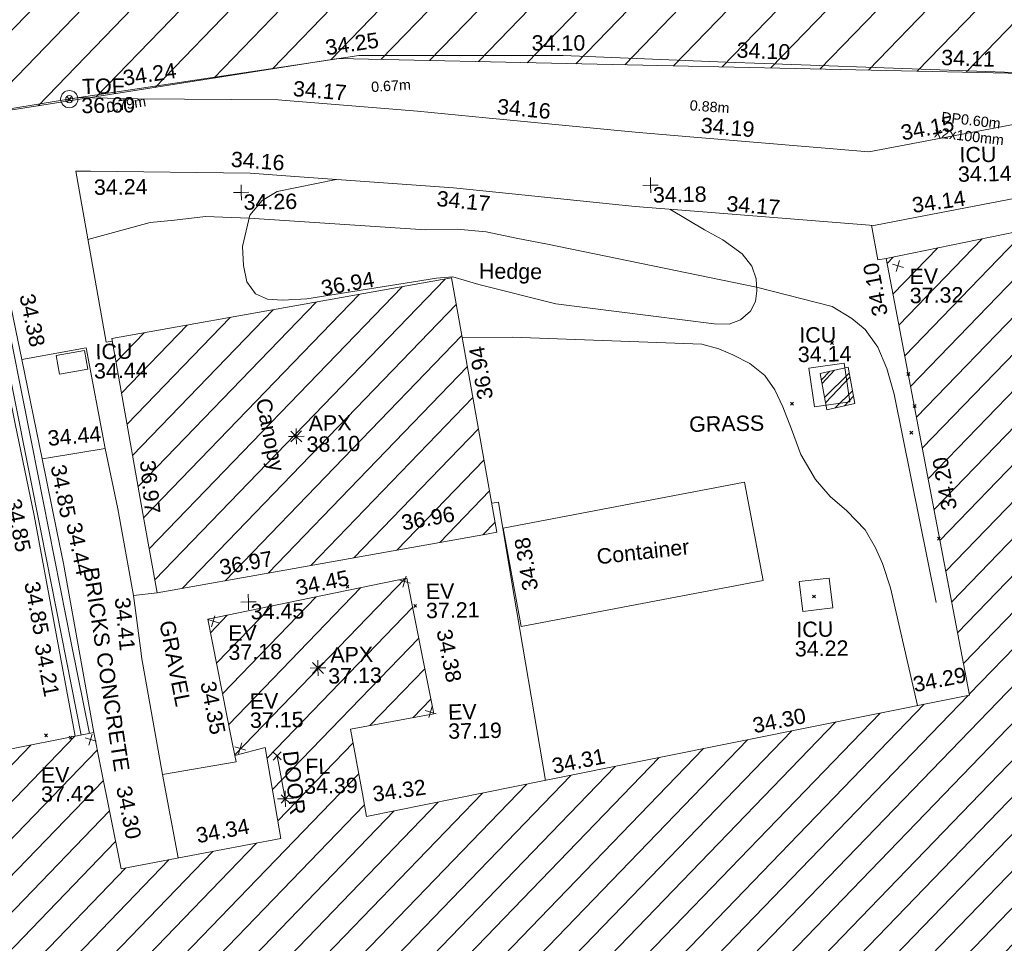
# Model space of a CAD drawing. Header units: millimetres. Extents: x -290717 to 520720, y -88450 to 287762.
# Tile 363 of 381: x 248148 to 272194, y 240711 to 263259. Entities that reach past the tile are written whole.
import ezdxf

# ---------------------------------------------------------------- set-up
doc = ezdxf.new("R2010")
doc.units = ezdxf.units.MM
for name, pattern in [('IMPORT-HIDDEN2 _3_', [4762.5, 3175, -1587.5]), ('IMPORT-UG_ELEC_LV_QLB2 _2_', [2700, 1500, -300.0000000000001, 0, -250, 150, -300.0000000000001, 0, -200]), ('IMPORT-UG_ELEC_STREET LIGHTING_QLB2 _2_', [2700, 1500, -300.0000000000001, 0, -250, 150, -300.0000000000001, 0, -200])]:
    doc.linetypes.add(name, pattern=pattern)
for name, color, linetype, lineweight, true_color in [('00__TOPO__TOP_OF_FENCE_SYMBOL', 7, 'Continuous', 9, 0x666666), ('00_TOPO_APEX_BUILDING', 7, 'Continuous', 9, 0x666666), ('00_TOPO_EAVE', 7, 'Continuous', 9, 0x666666), ('00_TOPO_LEVEL_FLOOR', 7, 'Continuous', 9, 0x666666), ('00_UAV_APEX_BUILDING', 7, 'Continuous', 9, 0x666666), ('00_UAV_BUILDING_CANOPY', 7, 'Continuous', 9, 0xff7fff), ('00_UAV_BUILDING_HATCH', 7, 'Continuous', 9, 0x999999), ('00_UAV_BUILDING_OUTLINE', 5, 'Continuous', 9, 0x0000ff), ('00_UAV_CONCRETE', 9, 'Continuous', 9, 0x808080), ('00_UAV_EAVE', 7, 'Continuous', 9, 0x666666), ('00_UAV_FENCE', 7, 'Continuous', 9, 0x264c2f), ('00_UAV_FOOTPATH', 7, 'Continuous', 9, 0xa50000), ('00_UAV_FORM_LINES', 7, 'Continuous', 9, 0x666666), ('00_UAV_HEDGE', 7, 'Continuous', 9, 0x52a552), ('00_UAV_INT_DOOR', 7, 'Continuous', 9, 0x7f4f3f), ('00_UAV_LEVEL_FLOOR', 7, 'Continuous', 9, 0x666666), ('00_UAV_LEVEL_SPOT', 7, 'Continuous', 9, 0x666666), ('00_UAV_SERV_IC', 5, 'Continuous', 9, 0x0000ff), ('00_UAV_TOP_OF_FENCE', 6, 'Continuous', 9, 0xff00ff), ('00_UAV_WALL_RETAINING', 7, 'Continuous', 9, 0x7c00a5), ('12333-PUM-2D-U-0001-C01 - Rev2_REVIT IMPORT_dwg', 7, 'Continuous', 9, 0x767676), ('PUM-CHAMBER EXTENTS', 6, 'IMPORT-HIDDEN2 _3_', 9, 0xff00ff), ('PUM-ELECTRIC-LV-QLB2', 1, 'IMPORT-UG_ELEC_LV_QLB2 _2_', 9, 0xff0000), ('PUM-UNABLE TO SURVEY', 190, 'Continuous', 9, 0x7f00ff)]:
    doc.layers.add(name, color=color, linetype=linetype, lineweight=lineweight, true_color=true_color)
for name, color, linetype, lineweight in [('00_UAV_CONTAINER', 7, 'Continuous', 9), ('00_UAV_SURFACE', 7, 'Continuous', 9), ('00_UAV_SURVEY_TEXT', 7, 'Continuous', 9), ('GEN-TEXT', 7, 'Continuous', 9)]:
    doc.layers.add(name, color=color, linetype=linetype, lineweight=lineweight)
doc.styles.add('Arial_1', font='arial.ttf', dxfattribs={"height": 250})
doc.styles.add('Swis721 Lt BT_2', font='swissl.ttf', dxfattribs={"height": 375})
pattern_1 = [(45, (0, 0), (-441.9417382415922, 441.9417382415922), [])]

# ---------------------------------------------------------------- blocks, each defined once
blk = doc.blocks.new('12333-PUM-2D-U-0001-C01 - Rev2_REVIT IMPORT_dwg_MSL_Apex_SYM-2077252-Site Location Plan Existing')
at = {"layer": '00_TOPO_APEX_BUILDING', "color": 254, "true_color": 0xcccccc, "flags": 128}
for points in [[(0, -500.8627267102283), (0, 0), (-500.8627267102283, 0)], [(354.163430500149, 354.1634305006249), (0, 0), (-354.1634305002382, 354.1634305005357)], [(354.1634305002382, -354.1634305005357), (0, 0), (-354.163430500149, -354.1634305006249)], [(500.8627267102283, 0), (0, 0), (0, 500.8627267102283)]]:
    blk.add_lwpolyline(points, dxfattribs=at)
blk = doc.blocks.new('12333-PUM-2D-U-0001-C01 - Rev2_REVIT IMPORT_dwg_MSL_Eaves_SYM_1-V74-Site Location Plan Existing')
at = {"layer": '00_TOPO_EAVE', "color": 254, "true_color": 0xcccccc}
for p, q in [((356.5791934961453, -116.0873754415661), (-356.5791934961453, 116.0873754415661)), ((-116.0873754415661, -356.5791934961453), (116.0873754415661, 356.5791934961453))]:
    blk.add_line(p, q, dxfattribs=at)
blk = doc.blocks.new('12333-PUM-2D-U-0001-C01 - Rev2_REVIT IMPORT_dwg_MSL_Node_LineworkTOF-2077248-Site Location Plan Existing')
at = {"layer": '00__TOPO__TOP_OF_FENCE_SYMBOL', "color": 254, "true_color": 0xcccccc, "flags": 128}
for points in [[(165.3591892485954, 165.3591892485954), (0, 0), (-165.3591892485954, 165.3591892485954)], [(165.3591892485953, -165.3591892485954), (0, 0), (-165.3591892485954, -165.3591892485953)]]:
    blk.add_lwpolyline(points, dxfattribs=at)
at = {"layer": '00__TOPO__TOP_OF_FENCE_SYMBOL', "color": 254, "true_color": 0xcccccc}
for radius in [562.5594001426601, 233.853208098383]:
    blk.add_circle((0, 0), radius, dxfattribs=at)
blk = doc.blocks.new('12333-PUM-2D-U-0001-C01 - Rev2_REVIT IMPORT_dwg_MSL_FLlvl_SYM-V141-Site Location Plan Existing')
at = {"layer": '00_TOPO_LEVEL_FLOOR', "color": 254, "true_color": 0xcccccc, "flags": 128}
for points in [[(0, -38.9261101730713), (0, 0), (-38.9261101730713, 0)], [(38.9261101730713, 0), (0, 0), (0, 38.9261101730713)]]:
    blk.add_lwpolyline(points, dxfattribs=at)
blk = doc.blocks.new('12333-PUM-2D-U-0001-C01 - Rev2_REVIT IMPORT_dwg_MSL_Node_Linework-V165-Site Location Plan Existing')
at = {"layer": '00_UAV_INT_DOOR', "color": 9, "true_color": 0xd4c4bf, "flags": 128}
for points in [[(530.3860888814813, 530.3860888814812), (0, 0), (-530.3860888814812, 530.3860888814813)], [(530.3860888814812, -530.3860888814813), (0, 0), (-530.3860888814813, -530.3860888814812)]]:
    blk.add_lwpolyline(points, dxfattribs=at)
blk = doc.blocks.new('12333-PUM-2D-U-0001-C01 - Rev2_REVIT IMPORT_dwg_UAV-2077255-Site Location Plan Existing')
at = {"layer": '00_UAV_LEVEL_SPOT', "color": 254, "true_color": 0xcccccc, "flags": 128}
for points in [[(0, -500.0000000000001), (0, 0), (-500.0000000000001, 0)], [(500.0000000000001, 0), (0, 0), (0, 500.0000000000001)]]:
    blk.add_lwpolyline(points, dxfattribs=at)
blk = doc.blocks.new('12333-PUM-2D-U-0001-C01 - Rev2_REVIT IMPORT_dwg_MGS62954_T2_Galway_ITM_3d_Rev1-2077680-Site Location Plan Existing')
at = {"layer": '00_UAV_BUILDING_HATCH', "true_color": 0xcccccc}
h = blk.add_hatch(dxfattribs=at)
h.set_pattern_fill('FP_1', color=254, style=0, pattern_type=2)
h.set_pattern_definition(pattern_1)
h.paths.add_polyline_path([(534124497.0780003, 725775488.5585), (534146780.0780002, 725779531.5585002), (534146621.0780001, 725780328.5585), (534183857.1075, 725787049.1125003), (534184497.1075001, 725783702.1125), (534202575.1075001, 725786975.1125001), (534201976.1075, 725790381.1125002), (534239197.0865, 725797194.0905001), (534239338.0865, 725796376.0905), (534261663.0865001, 725800388.0905), (534259564.2060555, 725811742.1253059), (534258677.2803518, 725812121.8622999), (534251257.0865, 725810806.0905002), (534250975.0865, 725812184.0905002), (534249213.0865, 725811873.0905002), (534249448.0865, 725810468.0905002), (534244617.0865, 725809642.0905), (534241121.0865001, 725828862.0905), (534229957.0865001, 725826793.0905), (534233411.0865, 725807582.0905), (534221779.0865001, 725805445.0905001), (534220752.0865, 725810867.0905), (534215719.0865001, 725809946.0905), (534216316.0865, 725806625.0905), (534217076.0865, 725806760.0905001), (534217446.0865, 725804662.0905001), (534205756.3195, 725802533.209), (534204628.3195001, 725808845.209), (534205810.3195, 725809078.2090002), (534204970.3195, 725813494.209), (534194424.3195001, 725811546.2090001), (534194268.3195001, 725812372.2090002), (534192207.3194999, 725812030.2090001), (534192421.3195001, 725810057.2090002), (534184208.6855001, 725808590.6470003), (534184063.6855001, 725809679.6470001), (534175719.6855001, 725808111.6470001), (534177568.6855001, 725797421.6470002), (534162796.3485001, 725794713.2465), (534162440.3485001, 725796856.2465003), (534164478.3485, 725797191.2465), (534163879.3485, 725800515.2465003), (534159002.3485, 725799595.2465), (534159605.3485, 725796262.2465003), (534160352.3485, 725796441.2465003), (534160696.3485, 725794215.2465001), (534156777.3485, 725793541.2465), (534156175.3485, 725796880.2465001), (534147633.3485, 725795342.2464999), (534144688.0165, 725811270.4695), (534133601.7440001, 725809323.8415002), (534137148.0780001, 725790044.5585), (534122321.078, 725787372.5585), (534123537.0795538, 725780731.4911917)])
h = blk.add_hatch(dxfattribs=at)
h.set_pattern_fill('FP_1', color=254, style=0, pattern_type=2)
h.set_pattern_definition(pattern_1)
h.paths.add_polyline_path([(534157776.0361955, 725800261.4749172), (534166101.0361954, 725801596.4749173), (534165102.3485, 725807824.2465003), (534156777.3485001, 725806489.2465), (534157718.9044358, 725800617.7460032)])
at = {"layer": '00_UAV_BUILDING_CANOPY', "color": 254, "true_color": 0xcccccc, "flags": 128}
blk.add_lwpolyline([(534156777.3485001, 725806489.2465001), (534161714.2673387, 725807280.9325843), (534165102.3485002, 725807824.2465001), (534165350.719378, 725806275.4168683), (534166101.0361955, 725801596.4749174), (534165843.0836118, 725801555.1095481), (534160906.1647732, 725800763.423464), (534157776.0361955, 725800261.4749172), (534157486.3001632, 725802068.2557932)], close=True, dxfattribs=at)
at = {"layer": '00_UAV_BUILDING_OUTLINE', "color": 254, "true_color": 0xcccccc, "flags": 128}
blk.add_lwpolyline([(534152036.7439331, 725796135.0844977), (534156175.3484999, 725796880.2465), (534156316.3575423, 725796098.1382071), (534156777.3485, 725793541.2465001), (534159144.2572337, 725793948.3137332), (534160696.3485, 725794215.2465001), (534160352.3485001, 725796441.2465001), (534159605.3485, 725796262.2465), (534159533.3659523, 725796660.1201845), (534159002.3485, 725799595.2465001), (534160983.0504228, 725799968.8872156), (534163879.3485, 725800515.2465001), (534164243.0956416, 725798496.7231307), (534164478.3485, 725797191.2465), (534162440.3485001, 725796856.2465001), (534162703.7183129, 725795270.8490032), (534162796.3485, 725794713.2465), (534167158.3838508, 725795512.9939419), (534172076.3945128, 725796414.6754117), (534176994.4051749, 725797316.3568813), (534177568.6855001, 725797421.6470002), (534176816.1715772, 725801772.3088913), (534175964.1685268, 725806698.1675212), (534175719.6855001, 725808111.6470001), (534179223.4261873, 725808770.068069)], dxfattribs=at)
at = {"layer": '00_UAV_CONCRETE', "color": 254, "true_color": 0xcccccc, "flags": 128}
blk.add_lwpolyline([(534159605.3485, 725796262.2465), (534159633.3485, 725796101.2465001), (534157832.3485, 725795822.2465), (534157367.3485, 725798707.2465), (534157357.5401101, 725798796.112876), (534157201.3485, 725800211.2465001), (534157776.0361955, 725800261.4749172)], dxfattribs=at)
at = {"layer": '00_UAV_CONTAINER', "color": 254, "true_color": 0xcccccc, "flags": 128}
blk.add_lwpolyline([(534166250.4339115, 725801696.3150328), (534172169.6855, 725802710.6470002), (534172582.778212, 725800304.3210847), (534166652.778212, 725799286.3210847)], close=True, dxfattribs=at)
at = {"layer": '00_UAV_FENCE', "color": 254, "true_color": 0xcccccc, "flags": 128}
blk.add_lwpolyline([(534142514.8148212, 725813330.0469844), (534143041.2505001, 725813375.8240001), (534144319.2505002, 725813393.824), (534147200.8488337, 725812018.0803996), (534148682.2505001, 725811310.8239999), (534152005.665844, 725811793.8151472), (534155917.159, 725812362.2715), (534156955.4596654, 725812500.050565), (534161912.0048158, 725813157.7677164), (534162933.1590001, 725813293.2715), (534166899.4387242, 725813223.2268249), (534167916.1589999, 725813205.2715001), (534171891.6311962, 725812975.2788123), (534172825.159, 725812921.2715001), (534176884.3305345, 725812706.4255054), (534180269.1590001, 725812527.2715001)], dxfattribs=at)
at = {"layer": '00_UAV_FOOTPATH', "color": 254, "true_color": 0xcccccc, "flags": 128}
for points in [[(534156035.3485, 725812383.2465), (534157518.3485, 725812330.2465001), (534160940.3485, 725812244.2465), (534161032.6836349, 725812235.068904), (534164341.3195001, 725811906.2090001), (534166005.4595491, 725811716.809982), (534169648.3195001, 725811302.2090001), (534170974.8155445, 725811166.6954497), (534175345.3195, 725810720.2090001), (534175943.0557647, 725810823.5000451), (534178794.3195, 725811316.2090001), (534180865.7868276, 725811698.2224944), (534184916.3195, 725812445.2090001), (534185783.1067752, 725812603.2206548), (534190702.0378945, 725813499.9209954), (534192530.3195001, 725813833.2090001), (534195622.8074268, 725814385.9089699), (534198405.3195, 725814883.209), (534200542.1625662, 725815279.597225), (534204254.3195, 725815968.2090001), (534204527.4747003, 725816031.3882775), (534204797.7446232, 725816105.9506886), (534205064.655124, 725816191.7654254)], [(534181157.5872691, 725809925.162872), (534180360.159, 725809781.2715), (534176232.2384698, 725809064.5372256), (534175430.1590001, 725808925.2715), (534171263.6615101, 725809327.2328229), (534169615.159, 725809486.2715001), (534166295.5812912, 725809888.0993348), (534165187.159, 725810022.2715001), (534161319.0720394, 725810367.6085664), (534160225.159, 725810465.2715), (534156325.9032659, 725810580.7099922), (534155969.1590002, 725810591.2715001), (534156639.3485, 725806401.2465001), (534156787.1384279, 725806428.1969497)]]:
    blk.add_lwpolyline(points, dxfattribs=at)
at = {"layer": '00_UAV_FORM_LINES', "color": 254, "true_color": 0xcccccc, "flags": 128}
for points in [[(534176798.6855001, 725799691.6470001), (534175857.6855001, 725804793.6470001), (534175691.6855001, 725805424.6470001), (534175476.6855001, 725805954.6470002), (534175176.6855001, 725806388.6470001), (534174856.6855, 725806664.6470001), (534174377.6855001, 725806961.6470001), (534172545.9977092, 725807470.0779607), (534167457.6855, 725808609.6470001), (534166691.6855001, 725808766.6470002), (534165962.6855001, 725808936.647), (534165256.6855001, 725809013.6470002), (534164486.6855, 725809009.6470002), (534160181.8393245, 725809367.2946676), (534159119.6855001, 725809428.6470002), (534158357.6855001, 725809352.6470002), (534157761.6855, 725809307.6470002), (534156236.693498, 725808918.6457199)], [(534165337.2367531, 725806359.4939106), (534166562.6855, 725806349.6470001), (534171183.6855001, 725806103.6470001), (534171595.6855001, 725805976.6470001), (534171932.6855001, 725805823.6470002), (534172350.6855001, 725805606.6470001), (534172704.6855, 725805307.6470002), (534172943.6855001, 725804953.6470002), (534173137.6855001, 725804533.6470001), (534173332.6855001, 725803988.6470001), (534173552.6855001, 725803367.6470002), (534173899.6855001, 725802748.6470001), (534174253.6855001, 725802324.6470001), (534174652.6855, 725801966.6470002), (534175090.6855001, 725801496.6470002), (534175335.6855001, 725801051.6470002), (534175498.6855, 725800671.6470002), (534175686.6855001, 725800073.6470002), (534176291.0177509, 725797187.3959152)]]:
    blk.add_lwpolyline(points, dxfattribs=at)
at = {"layer": '00_UAV_HEDGE', "color": 254, "true_color": 0xcccccc, "flags": 128}
blk.add_lwpolyline([(534170459.1092148, 725809404.8517116), (534171298.1589999, 725808890.2715), (534171736.159, 725808636.2715), (534172206.159, 725808288.2715), (534172438.159, 725807980.2715), (534172535.159, 725807671.2715), (534172551.159, 725807374.2715), (534172509.1589999, 725807118.2715), (534172386.159, 725806885.2715), (534172139.1589999, 725806676.2715001), (534171862.1589999, 725806574.2715), (534171492.1589999, 725806588.2715), (534167632.159, 725807146.2715), (534165766.0666478, 725807655.1537062), (534165127.4477383, 725807845.7059201), (534164731.1034885, 725807825.4026376), (534161555.159, 725807375.2715), (534160966.159, 725807352.2715), (534160595.1589999, 725807385.2715), (534160307.159, 725807522.2715), (534160098.1589999, 725807811.2715), (534160021.1589999, 725808216.2715), (534160009.1589999, 725808679.2715), (534160201.159, 725809444.2715001), (534160510.159, 725809795.2715001), (534160881.159, 725810003.2715), (534162321.6795181, 725810278.097258)], dxfattribs=at)
at = {"layer": '00_UAV_INT_DOOR', "color": 254, "true_color": 0xcccccc}
blk.add_line((534160818.3485, 725795180.2465), (534160635.3485, 725796231.2465), dxfattribs=at)
at = {"layer": '00_UAV_SERV_IC', "color": 254, "true_color": 0xcccccc, "flags": 128}
for points in [[(534156178.6855001, 725805748.6470001), (534155488.6855, 725805637.6470001), (534155414.8308639, 725806096.7433873), (534156104.8308638, 725806207.7433873)], [(534173788.6855001, 725805469.6470002), (534174653.6855001, 725805575.6470002), (534174769.7019705, 725804628.9088217), (534173904.7019704, 725804522.9088217)], [(534173532.6855, 725799534.6470001), (534173458.6855001, 725800262.6470001), (534174192.3633919, 725800337.2241483), (534174266.3633917, 725799609.2241483)]]:
    blk.add_lwpolyline(points, close=True, dxfattribs=at)
at = {"layer": '00_UAV_SURFACE', "color": 254, "true_color": 0xcccccc}
blk.add_line((534157832.3485, 725795822.2465), (534158173.2796246, 725793781.3224319), dxfattribs=at)
at = {"layer": '00_UAV_SURFACE', "color": 254, "true_color": 0xcccccc, "flags": 128}
for points in [[(534175719.6855001, 725808111.6470001), (534175516.1589999, 725808080.2714999), (534175375.3959561, 725808930.5547447)], [(534156570.3485, 725803805.2465), (534156151.3485, 725806270.2465001), (534154575.69363, 725806018.1949437)], [(534157201.3485, 725800211.2465001), (534156851.3485, 725802326.2465), (534156570.3485001, 725803805.2465), (534155233.6458157, 725803611.1851165), (534155027.0112444, 725803581.1860815)], [(534167176.192646, 725795516.2590549), (534166429.6582968, 725800459.8034433), (534166146.6855001, 725802333.6470001), (534165987.1550639, 725802306.6325349)]]:
    blk.add_lwpolyline(points, dxfattribs=at)
at = {"layer": '00_UAV_WALL_RETAINING', "color": 254, "true_color": 0xcccccc, "flags": 128}
for points in [[(534156175.3484999, 725796880.2465), (534155501.3485, 725801019.2465001), (534155355.0220289, 725801809.5693631), (534155027.0112444, 725803581.1860815), (534154575.69363, 725806018.1949437), (534154441.1199825, 725806724.3257189), (534154227.1791308, 725807846.9096876), (534153762.3484999, 725807764.2464999), (534154383.7957786, 725804450.8540589), (534154805.3485, 725802203.2465), (534155256.7449719, 725799527.9441346), (534155717.3961812, 725796797.7914934)], [(534155864.7047212, 725796824.3146186), (534154974.5540445, 725801744.4363848), (534154084.403368, 725806664.5581511), (534153905.3484999, 725807654.2465), (534154101.7249854, 725807689.7750235), (534154777.2922943, 725803955.7179598), (534155667.4429709, 725799035.5961934), (534156061.1111048, 725796859.6778846)]]:
    blk.add_lwpolyline(points, dxfattribs=at)
for name, p, xscale, yscale, zscale in [('12333-PUM-2D-U-0001-C01 - Rev2_REVIT IMPORT_dwg_MSL_Node_LineworkTOF-2077248-Site Location Plan Existing', (534155842.0164999, 725812350.4695001), 0.375, 0.375, 0.375), ('12333-PUM-2D-U-0001-C01 - Rev2_REVIT IMPORT_dwg_UAV-2077255-Site Location Plan Existing', (534160000, 725810000), 0.375, 0.375, 0.375), ('12333-PUM-2D-U-0001-C01 - Rev2_REVIT IMPORT_dwg_UAV-2077255-Site Location Plan Existing', (534170000, 725810000), 0.375, 0.375, 0.375), ('12333-PUM-2D-U-0001-C01 - Rev2_REVIT IMPORT_dwg_MSL_Eaves_SYM_1-V74-Site Location Plan Existing', (534176002.3485, 725807927.2465), 0.375, 0.375, 0.375), ('12333-PUM-2D-U-0001-C01 - Rev2_REVIT IMPORT_dwg_MSL_Apex_SYM-2077252-Site Location Plan Existing', (534161241.6855001, 725804022.6470002), 0.375, 0.375, 0.375), ('12333-PUM-2D-U-0001-C01 - Rev2_REVIT IMPORT_dwg_MSL_Eaves_SYM_1-V74-Site Location Plan Existing', (534163822.3485, 725800430.2465), 0.375, 0.375, 0.375), ('12333-PUM-2D-U-0001-C01 - Rev2_REVIT IMPORT_dwg_UAV-2077255-Site Location Plan Existing', (534160000, 725800000.0000001), 0.375, 0.375, 0.375), ('12333-PUM-2D-U-0001-C01 - Rev2_REVIT IMPORT_dwg_MSL_Eaves_SYM_1-V74-Site Location Plan Existing', (534159135.3485, 725799545.2465), 0.375, 0.375, 0.375), ('12333-PUM-2D-U-0001-C01 - Rev2_REVIT IMPORT_dwg_MSL_Apex_SYM-2077252-Site Location Plan Existing', (534161672.3485, 725798359.2465), 0.375, 0.375, 0.375), ('12333-PUM-2D-U-0001-C01 - Rev2_REVIT IMPORT_dwg_MSL_Eaves_SYM_1-V74-Site Location Plan Existing', (534164401.3485, 725797236.2465001), 0.375, 0.375, 0.375), ('12333-PUM-2D-U-0001-C01 - Rev2_REVIT IMPORT_dwg_MSL_Eaves_SYM_1-V74-Site Location Plan Existing', (534156090.3485, 725796708.2465001), 0.375, 0.375, 0.375), ('12333-PUM-2D-U-0001-C01 - Rev2_REVIT IMPORT_dwg_MSL_Eaves_SYM_1-V74-Site Location Plan Existing', (534159738.3485001, 725796429.2465), 0.375, 0.375, 0.375), ('12333-PUM-2D-U-0001-C01 - Rev2_REVIT IMPORT_dwg_MSL_Node_Linework-V165-Site Location Plan Existing', (534160635.3485, 725796231.2465), 0.19, 0.19, 0.19), ('12333-PUM-2D-U-0001-C01 - Rev2_REVIT IMPORT_dwg_MSL_FLlvl_SYM-V141-Site Location Plan Existing', (534160818.3485, 725795180.2465), 4.94, 4.94, 4.94), ('12333-PUM-2D-U-0001-C01 - Rev2_REVIT IMPORT_dwg_MSL_Node_Linework-V165-Site Location Plan Existing', (534160818.3485, 725795180.2465), 0.19, 0.19, 0.19)]:
    blk.add_blockref(name, p, dxfattribs=dict(xscale=xscale, yscale=yscale, zscale=zscale))
at = {"layer": '00_UAV_APEX_BUILDING', "char_height": 375, "attachment_point": 1, "line_spacing_factor": 1.005061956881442, "style": 'Swis721 Lt BT_2'}
for s, insert, width in [('APX', (534161547.2508175, 725804522.3907456), 1130.237340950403), ('38.10', (534161487.671278, 725804010.3843672), 1495.902363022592), ('APX', (534161977.8508174, 725798858.9907455), 1130.237340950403), ('37.13', (534161918.271278, 725798346.9843671), 1495.902363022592)]:
    blk.add_mtext(s, dxfattribs=dict(at, insert=insert, width=width))
at = {"layer": '00_UAV_BUILDING_CANOPY', "color": 251, "true_color": 0x666666, "char_height": 375, "attachment_point": 1, "line_spacing_factor": 1.005061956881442, "style": 'Swis721 Lt BT_2'}
for s, insert, width, rotation in [('36.94', (534161882.7002236, 725807809.4992571), 1495.902363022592, 9.1104075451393), ('36.94', (534165695.9670162, 725804813.4215872), 1495.902363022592, 99.11040754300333), ('Canopy', (534160634.2933857, 725804995.6298907), 2113.25889379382, 280.1639077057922), ('36.97', (534157784.6285964, 725803520.3035601), 1495.902363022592, 274.7107839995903), ('36.96', (534163744.1441112, 725802048.949873), 1495.902363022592, 9.110407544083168), ('36.97', (534159280.8225548, 725801036.6909201), 1495.902363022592, 9.110407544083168)]:
    blk.add_mtext(s, dxfattribs=dict(at, insert=insert, width=width, rotation=rotation))
at = {"layer": '00_UAV_BUILDING_OUTLINE', "color": 251, "true_color": 0x666666, "char_height": 375, "width": 1495.902363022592, "attachment_point": 1, "line_spacing_factor": 1.005061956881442, "style": 'Swis721 Lt BT_2'}
for s, insert, rotation in [('34.10', (534175371.0607147, 725806681.588799), 99.81309590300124), ('34.20', (534176978.9893054, 725801911.7075785), 99.81309591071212), ('34.45', (534161136.9162863, 725800501.876578), 10.682771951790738), ('34.38', (534164948.2150403, 725799282.0177208), 280.21532662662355), ('34.35', (534159160.3472606, 725798110.2586175), 280.2549174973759), ('34.29', (534176166.6477634, 725797882.6905006), 10.09148188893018), ('34.30', (534172232.9876174, 725796946.8698912), 10.389378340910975), ('34.31', (534167314.9769552, 725796045.1884214), 10.389378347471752), ('34.30', (534157060.0245807, 725795593.3807636), 280.22026150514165), ('34.32', (534162930.8728098, 725795440.7210292), 7.035789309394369), ('34.34', (534158597.0139169, 725794500.8708156), 9.758415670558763)]:
    blk.add_mtext(s, dxfattribs=dict(at, insert=insert, rotation=rotation))
at = {"layer": '00_UAV_CONCRETE', "color": 251, "true_color": 0x666666, "insert": (534157111.4700575, 725800184.389155), "char_height": 375, "width": 1495.902363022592, "attachment_point": 1, "rotation": 274.6530238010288, "line_spacing_factor": 1.005061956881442, "style": 'Swis721 Lt BT_2'}
blk.add_mtext('34.41', dxfattribs=at)
at = {"layer": '00_UAV_CONTAINER', "color": 251, "true_color": 0x666666, "insert": (534168508.373848, 725801142.4993913), "char_height": 375, "width": 2621.390807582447, "attachment_point": 1, "rotation": 5.328904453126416, "line_spacing_factor": 1.005061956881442, "style": 'Swis721 Lt BT_2'}
blk.add_mtext('Container', dxfattribs=at)
at = {"layer": '00_UAV_EAVE', "char_height": 375, "attachment_point": 1, "line_spacing_factor": 1.005061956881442, "style": 'Swis721 Lt BT_2'}
for s, insert, width in [('EV', (534176283.9310911, 725807850.7459375), 736.078940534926), ('37.32', (534176279.2626879, 725807383.9953133), 1495.902363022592), ('EV', (534164337.2537789, 725800368.8887707), 736.078940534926), ('37.21', (534164332.5853757, 725799902.1381466), 1495.902363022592), ('EV', (534159496.1504628, 725799434.5183827), 736.078940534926), ('37.18', (534159491.4820596, 725798967.7677586), 1495.902363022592), ('EV', (534159992.5663194, 725797764.9511397), 736.078940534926), ('37.15', (534159987.8979163, 725797298.2005155), 1495.902363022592), ('EV', (534164828.9693882, 725797416.6395457), 736.078940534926), ('37.19', (534164824.300985, 725796949.8889216), 1495.902363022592), ('EV', (534154861.0067327, 725796051.03638), 736.078940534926), ('37.42', (534154856.3383296, 725795584.2857559), 1495.902363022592)]:
    blk.add_mtext(s, dxfattribs=dict(at, insert=insert, width=width))
at = {"layer": '00_UAV_FENCE', "color": 251, "true_color": 0x666666, "char_height": 375, "width": 1495.902363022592, "attachment_point": 1, "line_spacing_factor": 1.005061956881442, "style": 'Swis721 Lt BT_2'}
for s, insert, rotation in [('34.25', (534162094.6881214, 725813681.5798719), 7.558800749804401), ('34.10', (534167158.1441619, 725813713.9649029), 358.9882591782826), ('34.10', (534172169.6636853, 725813455.3312049), 356.707206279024), ('34.24', (534157138.1429713, 725813023.8627206), 7.558800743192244), ('34.11', (534177160.1562284, 725813187.7492543), 356.97024554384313)]:
    blk.add_mtext(s, dxfattribs=dict(at, insert=insert, rotation=rotation))
at = {"layer": '00_UAV_FOOTPATH', "color": 251, "true_color": 0x666666, "char_height": 375, "width": 1495.902363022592, "attachment_point": 1, "line_spacing_factor": 1.005061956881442, "style": 'Swis721 Lt BT_2'}
for s, insert, rotation in [('34.17', (534161330.4395014, 725812703.1434796), 354.32376322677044), ('34.16', (534166309.8574804, 725812180.5925429), 353.5069945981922), ('34.19', (534171273.851333, 725811633.9533675), 354.16695463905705), ('34.15', (534176105.0769773, 725811354.067186), 9.804101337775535), ('34.16', (534159781.4975902, 725811005.0774491), 354.89824388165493), ('34.24', (534156406.4270932, 725810378.1264471), 359.6443110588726), ('34.17', (534164796.1455936, 725809959.9133214), 353.0980473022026), ('34.17', (534171865.8770243, 725809709.9695996), 354.4894645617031), ('34.14', (534176353.5547032, 725809584.0521446), 7.011876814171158)]:
    blk.add_mtext(s, dxfattribs=dict(at, insert=insert, rotation=rotation))
at = {"layer": '00_UAV_HEDGE', "color": 251, "true_color": 0x666666, "insert": (534165776.8393998, 725808172.6453311), "char_height": 375, "width": 1833.074006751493, "attachment_point": 1, "rotation": 358.3190350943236, "line_spacing_factor": 1.005061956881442, "style": 'Swis721 Lt BT_2'}
blk.add_mtext('Hedge', dxfattribs=at)
at = {"layer": '00_UAV_INT_DOOR', "color": 251, "true_color": 0x666666, "insert": (534161146.3497381, 725796369.0151417), "char_height": 375, "width": 1790.333939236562, "attachment_point": 1, "rotation": 275.94513327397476, "line_spacing_factor": 1.005061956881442, "style": 'Swis721 Lt BT_2'}
blk.add_mtext('DOOR', dxfattribs=at)
at = {"layer": '00_UAV_LEVEL_FLOOR', "char_height": 375, "attachment_point": 1, "line_spacing_factor": 1.005061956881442, "style": 'Swis721 Lt BT_2'}
for s, insert, width in [('FL', (534161320.4331344, 725796147.7328197), 683.841080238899), ('34.39', (534161282.8371823, 725795666.807965), 1495.902363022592)]:
    blk.add_mtext(s, dxfattribs=dict(at, insert=insert, width=width))
at = {"layer": '00_UAV_LEVEL_SPOT', "char_height": 375, "width": 1495.902363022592, "attachment_point": 1, "line_spacing_factor": 1.005061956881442, "style": 'Swis721 Lt BT_2'}
for s, insert in [('34.26', (534160051.8765643, 725809949.1441547)), ('34.18', (534170051.8765643, 725809949.1441547)), ('34.45', (534160051.8765643, 725799949.1441548))]:
    blk.add_mtext(s, dxfattribs=dict(at, insert=insert))
at = {"layer": '00_UAV_SERV_IC', "color": 251, "true_color": 0x666666, "char_height": 375, "attachment_point": 1, "line_spacing_factor": 1.005061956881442, "style": 'Swis721 Lt BT_2'}
for s, insert, width in [('ICU', (534177553.8764007, 725810798.4017767), 1021.012723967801), ('34.14', (534177509.0482502, 725810328.0227759), 1495.902363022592), ('ICU', (534156372.9553193, 725806363.5375198), 1021.012723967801), ('ICU', (534173566.763279, 725806465.5673286), 1021.012723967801), ('34.44', (534156328.1271687, 725805893.1585189), 1495.902363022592), ('34.14', (534173521.9351284, 725805995.1883277), 1495.902363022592), ('ICU', (534173368.113937, 725799280.8936188), 1021.012723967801), ('34.22', (534173323.2857865, 725798810.5146179), 1495.902363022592)]:
    blk.add_mtext(s, dxfattribs=dict(at, insert=insert, width=width))
at = {"layer": '00_UAV_SURFACE', "color": 251, "true_color": 0x666666, "char_height": 375, "width": 1495.902363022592, "attachment_point": 1, "line_spacing_factor": 1.005061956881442, "style": 'Swis721 Lt BT_2'}
for s, insert, rotation in [('34.44', (534155155.727088, 725804267.1367825), 4.122300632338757), ('34.38', (534166713.2994637, 725800131.5292526), 98.58746259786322)]:
    blk.add_mtext(s, dxfattribs=dict(at, insert=insert, rotation=rotation))
at = {"layer": '00_UAV_SURVEY_TEXT', "color": 251, "true_color": 0x666666, "insert": (534170837.9702194, 725804337.8426498), "char_height": 375, "width": 2018.280965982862, "attachment_point": 1, "line_spacing_factor": 1.005061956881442, "style": 'Swis721 Lt BT_2'}
blk.add_mtext('GRASS', dxfattribs=at)
at = {"layer": '00_UAV_SURVEY_TEXT', "color": 251, "true_color": 0x666666, "char_height": 375, "attachment_point": 1, "line_spacing_factor": 1.005061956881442, "style": 'Swis721 Lt BT_2'}
for s, insert, width, rotation in [('BRICKS CONCRETE', (534156353.6393847, 725800935.8502882), 5617.944430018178, 277.7421008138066), ('GRAVEL', (534158183.5475954, 725799612.3386494), 2322.210334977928, 280.13074241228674)]:
    blk.add_mtext(s, dxfattribs=dict(at, insert=insert, width=width, rotation=rotation))
at = {"layer": '00_UAV_TOP_OF_FENCE', "color": 251, "true_color": 0x666666, "char_height": 375, "attachment_point": 1, "line_spacing_factor": 1.005061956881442, "style": 'Swis721 Lt BT_2'}
for s, insert, width in [('TOF', (534156156.0840462, 725812839.0097922), 1163.479615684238), ('36.60', (534156133.6604045, 725812375.6330874), 1495.902363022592)]:
    blk.add_mtext(s, dxfattribs=dict(at, insert=insert, width=width))
at = {"layer": '00_UAV_WALL_RETAINING', "color": 251, "true_color": 0x666666, "char_height": 375, "width": 1495.902363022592, "attachment_point": 1, "line_spacing_factor": 1.005061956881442, "style": 'Swis721 Lt BT_2'}
for s, insert, rotation in [('34.38', (534154906.8815886, 725807646.9582033), 280.7899782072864), ('34.85', (534155596.5908402, 725803462.7027658), 280.25504869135), ('34.85', (534154486.5455878, 725802648.7143939), 280.25504869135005), ('34.44', (534155952.5955871, 725802046.705716), 280.48940121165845), ('34.85', (534154903.4826351, 725800619.8887024), 279.78832835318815), ('34.21', (534155130.5152775, 725799104.6792016), 279.78832835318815)]:
    blk.add_mtext(s, dxfattribs=dict(at, insert=insert, rotation=rotation))
blk = doc.blocks.new('12333-PUM-2D-U-0001-C01 - Rev2_REVIT IMPORT_dwg-1620468-Site Location Plan Existing')
at = {"layer": 'PUM-CHAMBER EXTENTS', "true_color": 0xfff4d4}
h = blk.add_hatch(dxfattribs=at)
h.set_pattern_fill('FP_14', style=0, pattern_type=2)
h.set_pattern_definition([(45, (-533641079.65, -725615854.3560001), (-618.7184335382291, 618.7184335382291), [])])
h.paths.add_polyline_path([(548820.3501529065, 143595.6438214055), (598554.7265481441, 155705.0015586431), (665880.350152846, 173780.643821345), (683590.8699340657, 180379.6662089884), (684126.292145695, 185226.5029211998), (699646.6566527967, 190872.8378213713), (682988.0270851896, 214267.7933273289), (606098.2658213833, 215609.9091025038), (611594.7356529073, 198837.6438862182), (620808.8827925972, 194892.6093451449), (622809.8820558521, 181730.4029184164), (546425.3200724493, 167969.8622055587), (546575.8377649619, 166438.0438213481), (546752.1501529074, 166438.0438213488), (546742.8316869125, 165904.1892620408), (546628.8411191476, 165898.6287465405), (546695.6373264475, 165218.8438213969), (546866.4501528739, 165218.8438214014), (546857.1396212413, 164685.44382141), (546748.0496345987, 164685.443821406), (546816.1401362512, 163992.4868641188), (546980.7501529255, 163999.6438213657), (547018.8501528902, 163466.243821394), (546868.4915593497, 163459.7064912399), (546935.2364494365, 162780.4438213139), (547056.9501529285, 162780.4438213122), (547056.9501528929, 162323.2438213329), (546980.1612849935, 162323.2438213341), (547055.375663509, 161557.7871773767), (547133.1501528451, 161561.2438213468), (547171.2501528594, 161104.0438213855), (547100.264113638, 161100.9574718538), (547167.3480998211, 160418.2438213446), (547285.5501528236, 160418.2438213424), (547285.5501528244, 159884.8438213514), (547219.7604079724, 159884.8438213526), (547286.664106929, 159203.9649537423), (547399.8501529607, 159199.0438213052), (547361.7501529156, 158665.643821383), (547339.521844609, 158666.0318179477), (547526.6396990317, 156761.7336279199), (547552.250152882, 156760.6438213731), (547555.1797682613, 156471.2813760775), (547638.9409207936, 155618.8442227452), (547666.5501528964, 155617.6438213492), (547669.1799035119, 155311.102130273), (547744.1895742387, 154547.7287972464), (547818.950152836, 154550.8438213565), (547809.6327004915, 154017.0473340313), (547796.3901281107, 154016.4838203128), (547863.8113582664, 153330.3380382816), (547895.1501528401, 153331.6438213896), (547933.2501528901, 152798.2438213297), (547916.1638860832, 152797.5464226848), (547983.733439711, 152109.8911528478), (548047.5501528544, 152112.4438213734), (548085.6501528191, 151579.0438214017), (548036.0897145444, 151577.0614038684), (548096.0084987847, 150967.2680053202), (548123.7501529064, 150969.4438213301), (548161.850152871, 150436.0438213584), (548148.313419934, 150434.9608827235), (548720.0288377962, 144616.6137303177)])
h.paths.add_polyline_path([(507602.6006529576, 195456.4678212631), (521342.9320607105, 197371.1634294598), (539189.5091527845, 196672.9153214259), (560381.4725447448, 200828.819264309), (577694.2496529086, 209009.0883214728), (593968.6270046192, 215821.6327356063), (467149.496982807, 218035.2688842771), (468398.9507812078, 211588.5258330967), (490993.690740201, 198483.5081887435), (503467.5815323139, 197676.0129840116), (507337.4300206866, 195598.8028811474)])
at = {"layer": 'PUM-CHAMBER EXTENTS', "true_color": 0xffaaff}
h = blk.add_hatch(dxfattribs=at)
h.set_pattern_fill('FP_3', color=211, style=0, pattern_type=2)
h.set_pattern_definition([(45, (-533641079.65, -725615854.3560001), (-265.1650429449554, 265.1650429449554), []), (45, (-533640902.873, -725615854.3560001), (-265.1650429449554, 265.1650429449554), [])])
h.paths.add_polyline_path([(533126.3501530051, 188592.6438213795), (533812.3501528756, 188730.6438212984), (533669.3501528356, 189619.6438213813), (532983.3501528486, 189481.643821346)])
at = {"layer": 'GEN-TEXT', "color": 253, "true_color": 0xaaaaaa}
for p, q in [((533245.9948138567, 190182.2884823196), (533316.7054919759, 190252.9991604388)), ((533316.7054919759, 190182.2884823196), (533245.9948138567, 190252.9991604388)), ((535128.8635901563, 189431.1303841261), (535096.9948138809, 189462.9991604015)), ((535096.9948138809, 189392.2884822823), (535129.89184673, 189425.1855151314)), ((535167.7054920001, 189392.2884822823), (535128.8635901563, 189431.1303841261)), ((535129.89184673, 189425.1855151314), (535167.7054920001, 189462.9991604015)), ((532243.9948138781, 188720.2884822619), (532314.7054919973, 188790.999160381)), ((532314.7054919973, 188720.2884822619), (532243.9948138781, 188790.999160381)), ((535262.7127022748, 188657.2812718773), (535236.9948137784, 188682.9991603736)), ((535236.9948137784, 188612.2884822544), (535265.5549777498, 188640.8486462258)), ((535307.7054918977, 188612.2884822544), (535262.7127022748, 188657.2812718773)), ((535265.5549777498, 188640.8486462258), (535307.7054918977, 188682.9991603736)), ((535829.6891755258, 185379.304798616), (535773.9948137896, 185434.9991603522)), ((535773.9948137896, 185364.288482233), (535823.6907940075, 185413.9844624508)), ((535823.6907940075, 185413.9844624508), (535844.7054919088, 185434.9991603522)), ((535844.7054919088, 185364.288482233), (535829.6891755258, 185379.304798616)), ((521311.9948138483, 184445.2884822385), (521382.7054919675, 184515.9991603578)), ((521382.7054919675, 184445.2884822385), (521311.9948138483, 184515.9991603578)), ((522955.9948138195, 183944.2884823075), (523026.7054919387, 184014.9991604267)), ((523026.7054919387, 183944.2884823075), (522955.9948138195, 184014.9991604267)), ((532698.9948138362, 184003.2884823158), (532769.7054919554, 184073.9991604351)), ((532769.7054919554, 184003.2884823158), (532698.9948138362, 184073.9991604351)), ((513889.9948138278, 180940.2884822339), (513960.7054919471, 181010.9991603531)), ((513960.7054919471, 180940.2884822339), (513889.9948138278, 181010.9991603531)), ((514513.8638820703, 180921.1300922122), (514490.9948138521, 180943.9991604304)), ((514490.9948138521, 180873.2884823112), (514544.3201143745, 180926.6137828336)), ((514561.7054919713, 180873.2884823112), (514513.8638820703, 180921.1300922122)), ((514544.3201143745, 180926.6137828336), (514561.7054919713, 180943.9991604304))]:
    blk.add_line(p, q, dxfattribs=at)
at = {"layer": 'GEN-TEXT', "color": 253, "true_color": 0xaaaaaa, "flags": 128}
for points in [[(535214.7054919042, 188029.9991604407), (535143.994813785, 187959.2884823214)], [(535143.994813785, 188029.9991604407), (535214.7054919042, 187959.2884823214)]]:
    blk.add_lwpolyline(points, close=True, dxfattribs=at)
at = {"layer": 'PUM-CHAMBER EXTENTS', "color": 211, "linetype": 'Continuous', "true_color": 0xffaaff, "flags": 128}
blk.add_lwpolyline([(532983.3501528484, 189481.6438213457), (533669.3501528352, 189619.6438213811), (533812.3501528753, 188730.6438212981), (533126.3501530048, 188592.6438213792)], close=True, dxfattribs=at)
at = {"layer": 'PUM-UNABLE TO SURVEY', "color": 7, "true_color": 0xfff4d4, "flags": 128}
blk.add_lwpolyline([(467149.4969828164, 218035.2688842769), (468398.9507812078, 211588.5258330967), (490993.690740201, 198483.5081887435), (503467.5815323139, 197676.0129840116), (507602.6006529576, 195456.4678212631), (521342.9320607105, 197371.1634294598), (539189.5091527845, 196672.9153214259), (560381.472544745, 200828.8192643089), (577694.2496529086, 209009.0883214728), (593968.6270046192, 215821.6327356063)], dxfattribs=at)
blk.add_blockref('12333-PUM-2D-U-0001-C01 - Rev2_REVIT IMPORT_dwg_MGS62954_T2_Galway_ITM_3d_Rev1-2077680-Site Location Plan Existing', (-533641079.6498471, -725615854.3561786))
at = {"layer": 'PUM-ELECTRIC-LV-QLB2', "char_height": 250, "attachment_point": 2, "line_spacing_factor": 0.9417779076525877, "style": 'Arial_1'}
for s, insert, width, rotation in [('0.67m', (522617.3275330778, 196810.7080417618), 1160.025439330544, 2.5097201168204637), ('0.79m', (516132.1240439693, 196472.1085000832), 1160.025439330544, 8.163137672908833), ('0.88m', (530406.5781341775, 196164.2147715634), 1160.025439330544, 354.67793401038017), ('DP0.60m\\Px2x100mm', (536786.6568479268, 195721.6792556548), 2038.461589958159, 352.4102970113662)]:
    blk.add_mtext(s, dxfattribs=dict(at, insert=insert, width=width, rotation=rotation))

msp = doc.modelspace()

# ---------------------------------------------------------------- block references
at = {"layer": '12333-PUM-2D-U-0001-C01 - Rev2_REVIT IMPORT_dwg', "color": 254, "linetype": 'IMPORT-UG_ELEC_STREET LIGHTING_QLB2 _2_', "true_color": 0xffd4d4, "rotation": 0.9999999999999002}
msp.add_blockref('12333-PUM-2D-U-0001-C01 - Rev2_REVIT IMPORT_dwg-1620468-Site Location Plan Existing', (-261895.0770586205, 55869.5817132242), dxfattribs=at)

doc.saveas('drawing.dxf')
